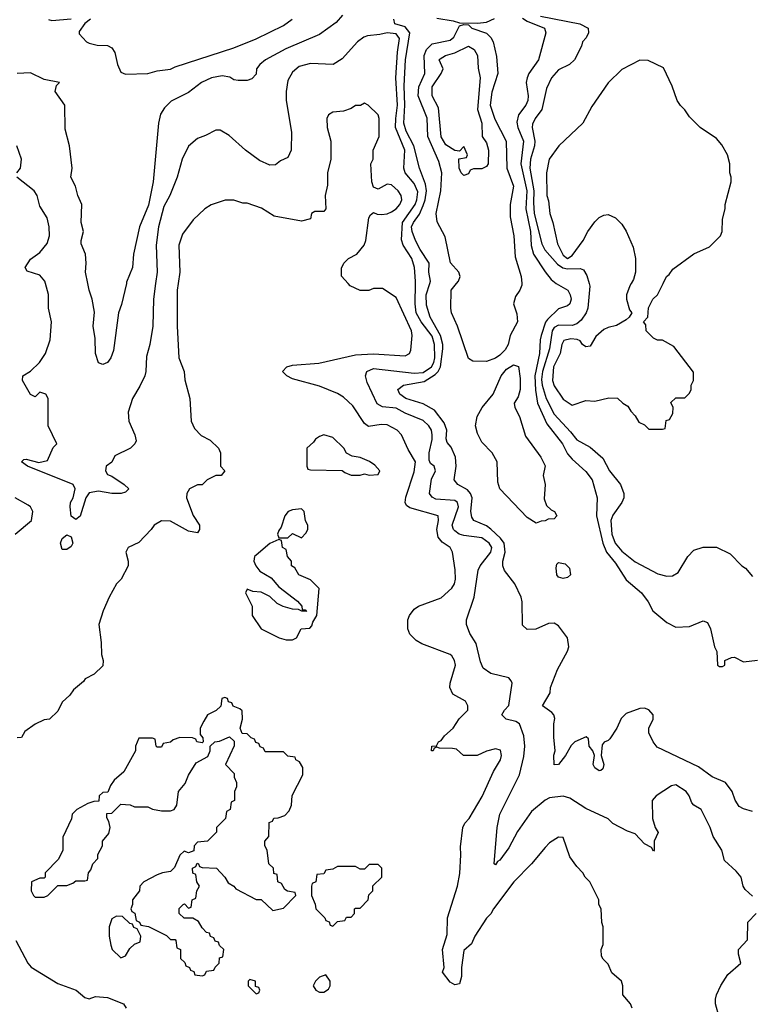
# Model space of a CAD drawing. Header units: inches. Extents: x 2348352 to 2479776, y 460422 to 613655.
# Tile 463 of 590: x 2431261 to 2434504, y 556808 to 561168. Entities that reach past the tile are written whole.
import ezdxf

# ---------------------------------------------------------------- set-up
doc = ezdxf.new("R2010")
doc.units = ezdxf.units.IN
doc.header["$MEASUREMENT"] = 0
doc.layers.add('C4535', color=7, linetype='Continuous')
doc.layers.add('C4536', color=7, linetype='Continuous')

msp = doc.modelspace()

# ---------------------------------------------------------------- linework, layer by layer
at = {"layer": 'C4535', "color": 4}
for points, elevation in [([(2431963.3, 560000), (2431958.8, 559970), (2431958.8, 559810), (2431967.3, 559670), (2431990.6, 559610), (2431993.7, 559573.7), (2432016, 559490), (2432022, 559390), (2432036.9, 559356.9), (2432066, 559326), (2432105.4, 559305.4), (2432142, 559270), (2432152, 559250), (2432152, 559190), (2432171.3, 559170), (2432154, 559150), (2432130, 559149), (2432092, 559130), (2432070, 559108), (2432050, 559108), (2432014, 559090), (2432002, 559070), (2432001, 559050), (2432030, 558972), (2432058.8, 558930), (2432058.8, 558910), (2432050, 558895.3), (2432010, 558902.7), (2431930, 558946.6), (2431890, 558949.2), (2431858, 558930), (2431844.7, 558910), (2431790, 558853.2), (2431742, 558830), (2431731.3, 558810), (2431742, 558770), (2431742, 558750), (2431711.3, 558690), (2431691.1, 558668.9), (2431658, 558610), (2431631.3, 558550), (2431612, 558490), (2431622, 558410), (2431623.6, 558356.4), (2431632, 558330), (2431630, 558306), (2431590.9, 558269.1), (2431551.6, 558248.4), (2431543.6, 558236.4), (2431499.6, 558200.4), (2431483.6, 558176.4), (2431450, 558146), (2431430, 558106), (2431394, 558070), (2431370, 558068), (2431330, 558048), (2431284.5, 558015.5), (2431270, 557988.7), (2431250, 557988)], 72), ([(2431863.9, 560000), (2431854.8, 559930), (2431850.8, 559810), (2431838, 559730), (2431823.5, 559676.5), (2431821, 559610), (2431816, 559590), (2431794.4, 559545.6), (2431762, 559490), (2431742, 559430), (2431744.7, 559390), (2431772, 559330), (2431776.9, 559303.1), (2431772, 559290), (2431752, 559270), (2431683.5, 559236.5), (2431670, 559208), (2431644.7, 559190), (2431642, 559170), (2431650, 559154), (2431670, 559146), (2431724.7, 559110), (2431744.7, 559090), (2431730, 559075.3), (2431710.6, 559069.4), (2431670, 559069.4), (2431610, 559079.5), (2431570, 559072), (2431554.9, 559050), (2431530, 558968.7), (2431510, 558954), (2431490, 558968.7), (2431485.1, 559010), (2431487.3, 559030), (2431498.4, 559050), (2431507.6, 559090), (2431498, 559110), (2431295.3, 559190), (2431268.7, 559210), (2431280.2, 559219.8), (2431290, 559221), (2431346.8, 559206.8), (2431384.7, 559215.3), (2431410, 559274), (2431426, 559290), (2431388, 559370), (2431388, 559490), (2431378, 559510), (2431350, 559518), (2431330, 559498), (2431310, 559508), (2431274, 559570), (2431275.3, 559590), (2431310, 559611), (2431348.7, 559650), (2431375.3, 559690), (2431396, 559750), (2431402.7, 559830), (2431389.2, 559890), (2431388.9, 559951.1), (2431375.4, 560000)], 68), ([(2431734.1, 560000), (2431713.2, 559906.8), (2431698.8, 559870), (2431677.7, 559702.3), (2431665.3, 559670), (2431650, 559649.5), (2431630, 559640.9), (2431610, 559649), (2431596.9, 559690), (2431596.6, 559756.6), (2431587, 559810), (2431592.5, 559872.5), (2431582.7, 559930), (2431569.2, 559970), (2431563, 560000)], 64), ([(2433975.3, 556790), (2433968, 556810), (2433935.3, 556850), (2433934, 556890), (2433928.7, 556910), (2433886.3, 556946.3), (2433870, 556986), (2433847.3, 557007.3), (2433840.4, 557020.4), (2433838, 557050), (2433847.3, 557072.7), (2433848, 557150), (2433842, 557170), (2433838, 557230), (2433828.9, 557248.9), (2433828, 557270), (2433788, 557350), (2433768, 557370), (2433758, 557390), (2433730, 557418), (2433700.2, 557460.2), (2433670, 557546), (2433650, 557548), (2433610, 557522), (2433590, 557502), (2433530, 557429), (2433450.8, 557350), (2433361, 557230), (2433350, 557208.7), (2433330.7, 557189.3), (2433278, 557110), (2433264, 557076), (2433230, 557046), (2433219.1, 556970), (2433219.1, 556930), (2433210, 556898), (2433190, 556894), (2433170, 556905.2), (2433135.3, 556950), (2433142, 556970), (2433135.3, 557050), (2433156.4, 557116.4), (2433158, 557190), (2433201.2, 557330), (2433212.5, 557387.5), (2433217.2, 557470), (2433214.6, 557505.4), (2433225.2, 557590), (2433234, 557610), (2433253.2, 557630), (2433311.5, 557728.5), (2433361.5, 557838.5), (2433392.7, 557890), (2433397.2, 557910), (2433392.9, 557932.9), (2433370, 557939), (2433330, 557928.7), (2433288.9, 557908.9), (2433228.9, 557908.9), (2433198, 557938), (2433180.2, 557940.2), (2433122, 557942), (2433110, 557946), (2433098, 557942), (2433094, 557930), (2433086, 557930), (2433088, 557950), (2433108.4, 557951.6), (2433118, 557970), (2433130, 557976), (2433143.6, 557996.4), (2433182, 558030), (2433208.9, 558071.1), (2433248, 558110), (2433248, 558130), (2433238, 558150), (2433181.2, 558181.2), (2433168, 558210), (2433168.7, 558230), (2433192.3, 558310), (2433189.2, 558330), (2433177.2, 558350), (2433170, 558357.2), (2433043.2, 558403.2), (2433018, 558418), (2432990, 558446), (2432982, 558470), (2432982, 558510), (2432988.7, 558530), (2433010, 558558), (2433029.4, 558570.6), (2433130, 558607.3), (2433177.2, 558650), (2433189.2, 558670), (2433192.3, 558690), (2433192.1, 558732.1), (2433179, 558810), (2433168.7, 558830), (2433133.6, 558853.6), (2433115.6, 558875.6), (2433109.6, 558910), (2433117, 558950), (2433116, 558970), (2432990, 559006), (2432976, 559016), (2432969.3, 559029.3), (2432973.2, 559053.2), (2433010, 559166), (2433015.1, 559210), (2432983.9, 559263.9), (2432954, 559330), (2432934, 559350), (2432890, 559374), (2432864.1, 559375.9), (2432806.8, 559366.8), (2432790, 559379), (2432737.7, 559457.7), (2432696.1, 559496.1), (2432670, 559512), (2432590, 559545.2), (2432470, 559578), (2432446, 559590), (2432426, 559610), (2432446, 559630), (2432470, 559638), (2432587.5, 559647.5), (2432750, 559683.8), (2432830, 559688.4), (2432970, 559679.1), (2432989, 559690), (2432995.5, 559704.5), (2433001.2, 559770), (2432998, 559790), (2432930, 559938), (2432870, 559978), (2432830, 559978), (2432808.4, 559968.4), (2432770, 559968), (2432726, 559990), (2432716.9, 560000)], 72), ([(2434510, 557286), (2434476.4, 557316.4), (2434468, 557330), (2434459, 557370), (2434437.5, 557397.5), (2434384.7, 557444.7), (2434374, 557490), (2434335.3, 557550), (2434322, 557590), (2434282, 557670), (2434249.4, 557689.4), (2434240.2, 557700.2), (2434228.7, 557730), (2434215.3, 557750), (2434170, 557779), (2434150, 557775.3), (2434082, 557730), (2434064.7, 557710), (2434066, 557630), (2434078, 557590), (2434091.3, 557568.7), (2434074, 557530), (2434074, 557490), (2434070, 557486), (2434062, 557502), (2434030, 557518), (2433990, 557562), (2433954.6, 557574.6), (2433890, 557608), (2433868.9, 557628.9), (2433770, 557675.3), (2433700.2, 557720.2), (2433670, 557729.2), (2433610, 557721.2), (2433590, 557711.8), (2433530, 557662), (2433467.9, 557572.1), (2433430, 557500.9), (2433390, 557445.2), (2433379.6, 557440.4), (2433370, 557425.2), (2433364, 557430), (2433377.2, 557590), (2433389.3, 557650), (2433475.9, 557824.1), (2433495.3, 557904.7), (2433499.6, 557950), (2433495.9, 557995.9), (2433477.2, 558050), (2433460.1, 558060.1), (2433418, 558070), (2433399, 558090), (2433409.6, 558110.4), (2433429.4, 558130.6), (2433444, 558230), (2433440.2, 558240.2), (2433430, 558254), (2433350, 558273.2), (2433316, 558296), (2433304.1, 558324.1), (2433284.8, 558404.8), (2433257.2, 558450), (2433242, 558490), (2433242, 558510), (2433276, 558610), (2433292.7, 558730), (2433302.7, 558750), (2433349.5, 558810), (2433353.3, 558830), (2433342.9, 558850), (2433310, 558874), (2433230, 558883.1), (2433209.4, 558890), (2433190, 558903.6), (2433183.6, 558910), (2433178, 558930), (2433206.6, 559010), (2433202, 559030), (2433190, 559038.7), (2433105.1, 559045.1), (2433090, 559053.2), (2433078, 559070), (2433087.2, 559132.8), (2433104, 559170), (2433098, 559190), (2433082.5, 559202.5), (2433076.6, 559216.6), (2433076.9, 559250), (2433089.3, 559309.3), (2433089.4, 559329.4), (2433086, 559350), (2433075.1, 559370), (2433050, 559393.6), (2432970, 559426), (2432930, 559447.6), (2432870, 559453), (2432846, 559466), (2432801.7, 559561.7), (2432794.5, 559590), (2432799.3, 559610), (2432830, 559623.1), (2433010, 559602.4), (2433050, 559606), (2433086.6, 559630), (2433097.4, 559650), (2433101.2, 559670), (2433099.8, 559730), (2433090, 559766.6), (2433040.4, 559830), (2433019.1, 559870), (2433013.5, 559910), (2433016.1, 560000)], 68), ([(2434510, 557662), (2434470, 557673.2), (2434450, 557684), (2434432.1, 557712.1), (2434419.3, 557750), (2434389.5, 557789.5), (2434330, 557815.1), (2434270, 557859), (2434086.9, 557946.9), (2434069.4, 557970), (2434049.4, 558010), (2434049.6, 558030.4), (2434069.4, 558070), (2434069.3, 558090), (2434050, 558112), (2434030, 558119.5), (2434010, 558118), (2433950, 558095.1), (2433926.7, 558073.3), (2433907.3, 558030), (2433876.8, 557983.2), (2433870, 557975.3), (2433851.6, 557968.4), (2433843.6, 557956.4), (2433838, 557910), (2433850.4, 557870), (2433846, 557850), (2433836.7, 557843.3), (2433830, 557840.9), (2433810, 557855.3), (2433803.7, 557870), (2433809, 557910), (2433802, 557930), (2433786, 557950), (2433783.1, 557983.1), (2433771.9, 557991.9), (2433722, 557970), (2433705.7, 557954.3), (2433680.5, 557910), (2433650, 557869.3), (2433630, 557868), (2433629.5, 557910.5), (2433635.1, 557930), (2433628.9, 557991.1), (2433629, 558050), (2433633.6, 558073.6), (2433629, 558090), (2433620.2, 558100.2), (2433579, 558130), (2433612.9, 558187.1), (2433614, 558210), (2433645.2, 558290), (2433690, 558372), (2433696, 558390), (2433689.3, 558430), (2433650, 558484), (2433630, 558496), (2433605.4, 558494.6), (2433548.4, 558468.4), (2433510, 558468), (2433490, 558486), (2433488.7, 558590), (2433484, 558610), (2433456, 558670), (2433410, 558729.3), (2433402.4, 558750), (2433402.4, 558770), (2433413.7, 558810), (2433408.3, 558850), (2433392.2, 558872.2), (2433350, 558911.5), (2433330, 558926), (2433274, 558950), (2433265.1, 558965.1), (2433261.6, 558990), (2433266.6, 559050), (2433259.7, 559070), (2433246, 559086), (2433204, 559110), (2433186.6, 559130), (2433196.3, 559190), (2433193, 559230), (2433174.2, 559274.2), (2433156.2, 559296.2), (2433151.7, 559311.7), (2433155.1, 559350), (2433143, 559383), (2433099.2, 559439.2), (2433050, 559466.3), (2432972.7, 559490), (2432946, 559510), (2432937.2, 559530), (2432962, 559550), (2433053.8, 559566.2), (2433103.4, 559596.6), (2433116.8, 559610), (2433127.1, 559630), (2433136.8, 559710), (2433136.8, 559730), (2433126.3, 559770), (2433080.4, 559850), (2433064.4, 559904.4), (2433063.5, 559950), (2433078.9, 560000)], 64), ([(2433487, 560000), (2433487.7, 559992.3), (2433478.8, 559970), (2433458.5, 559941.5), (2433450.6, 559910), (2433465.1, 559865.1), (2433468.4, 559830), (2433435.8, 559770), (2433426.7, 559730), (2433413.8, 559706.2), (2433390, 559682), (2433370, 559669.4), (2433330, 559654), (2433270, 559655.3), (2433250, 559668), (2433201.3, 559810), (2433175.6, 559870), (2433171.6, 559890), (2433174, 559970), (2433198, 560000)], 56), ([(2433638.5, 560000), (2433639.3, 559999.3), (2433690.4, 559970.4), (2433701.6, 559950), (2433706, 559930), (2433699.1, 559910), (2433690, 559900.9), (2433650, 559887), (2433600.1, 559839.9), (2433591.7, 559828.3), (2433572.3, 559770), (2433567.5, 559750), (2433565.8, 559690), (2433544.2, 559590), (2433547.2, 559527.2), (2433556.5, 559470), (2433597.6, 559377.6), (2433667.2, 559290), (2433690, 559246), (2433710, 559221.6), (2433770, 559167.7), (2433799.3, 559130), (2433820.5, 559050), (2433817.8, 558970), (2433846.4, 558850), (2433862, 558810), (2433901.5, 558761.5), (2433950, 558688), (2434017.3, 558630), (2434047.3, 558590), (2434067.7, 558550), (2434130, 558498), (2434170, 558477.3), (2434230, 558480.7), (2434290, 558506), (2434310, 558498), (2434322.8, 558470), (2434341, 558390), (2434351.3, 558370), (2434354, 558310), (2434363.6, 558303.6), (2434376.4, 558303.6), (2434386, 558310), (2434386, 558330), (2434416.4, 558343.6), (2434430, 558344.7), (2434470, 558324.7), (2434531.1, 558331.1)], 64), ([(2433784.9, 560000), (2433788.3, 559988.3), (2433779.5, 559890), (2433772.4, 559870), (2433750, 559837), (2433730, 559820.5), (2433710, 559813), (2433650, 559815.8), (2433630, 559805.1), (2433620.9, 559790), (2433610.2, 559710), (2433578.9, 559610), (2433574.8, 559574.8), (2433577.5, 559550), (2433594.3, 559490), (2433630, 559421.6), (2433703.1, 559343.1), (2433730, 559307.7), (2433790, 559274.8), (2433846.7, 559226.7), (2433875.5, 559170), (2433924.9, 559110), (2433939.1, 559070), (2433939.1, 559050), (2433930.4, 559029.6), (2433890, 558974), (2433881.6, 558950), (2433885.7, 558890), (2433900.4, 558850), (2433930, 558814), (2433990, 558766.8), (2434090, 558714), (2434130, 558704), (2434154.8, 558705.2), (2434180.2, 558719.8), (2434222, 558790), (2434250, 558818), (2434290, 558832), (2434350, 558832), (2434410, 558802), (2434462, 558750), (2434478.8, 558738.8), (2434510, 558702)], 68), ([(2433971.7, 560000), (2433966, 559990), (2433951.3, 559950), (2433951.3, 559930), (2433963.6, 559883.6), (2433974, 559870), (2433962, 559850), (2433950, 559838), (2433906.4, 559813.6), (2433870, 559805.2), (2433850, 559795.3), (2433815.3, 559764.7), (2433790, 559722), (2433770, 559719), (2433755.3, 559730), (2433745.6, 559745.6), (2433731.9, 559751.9), (2433704.7, 559755.3), (2433673.2, 559746.8), (2433664.9, 559730), (2433657.1, 559690), (2433627.6, 559630), (2433622.4, 559570), (2433630, 559546.8), (2433670, 559486.8), (2433710, 559461), (2433770, 559481), (2433810, 559478), (2433872.7, 559492.7), (2433911.6, 559491.6), (2433934, 559470), (2433956.9, 559456.9), (2433970, 559434), (2433990, 559414), (2434005.4, 559385.4), (2434030, 559374), (2434050, 559354), (2434110, 559354), (2434122, 559358), (2434127.3, 559392.7), (2434142, 559398), (2434156.4, 559423.6), (2434158, 559450), (2434147.3, 559472.7), (2434170, 559494), (2434210, 559494), (2434230, 559514), (2434238, 559530), (2434238, 559550), (2434248, 559570), (2434247.3, 559607.3), (2434160.4, 559720.4), (2434110, 559748), (2434088.9, 559748.9), (2434070, 559758), (2434038, 559790), (2434036.4, 559816.4), (2434026, 559830), (2434046, 559850), (2434048.4, 559891.6), (2434068, 559930), (2434088, 559950), (2434113, 560000)], 72), ([(2431242, 558890), (2431314, 558950), (2431319, 558990), (2431308.7, 559010), (2431298.6, 559018.6), (2431242, 559050)], 72), ([(2434361.2, 556750), (2434345.2, 556810), (2434345.2, 556830), (2434349.2, 556850), (2434369.6, 556890.4), (2434400.5, 556939.5), (2434458, 556990), (2434448, 557030), (2434448, 557050), (2434487.3, 557092.7), (2434488.4, 557171.6), (2434526, 557210)], 68), ([(2431244, 557090), (2431297.3, 556990), (2431312.5, 556972.5), (2431430, 556899.1), (2431511.3, 556870), (2431550, 556838), (2431570, 556831.3), (2431598, 556842), (2431650, 556837.3), (2431722, 556810), (2431734, 556790)], 72)]:
    msp.add_lwpolyline(points, dxfattribs=dict(at, elevation=elevation))
for points, elevation in [([(2433550, 558938), (2433510, 558962.7), (2433389, 559090), (2433380.2, 559120.2), (2433378, 559210), (2433355.1, 559250), (2433310, 559297.2), (2433290, 559335.3), (2433280.9, 559370), (2433289.6, 559410), (2433311.8, 559450), (2433359.6, 559510), (2433395.1, 559590), (2433419.4, 559620.6), (2433450, 559639.3), (2433471.5, 559631.5), (2433479, 559579), (2433479, 559530), (2433470, 559497.2), (2433453, 559470), (2433455.5, 559450), (2433476.4, 559410), (2433503, 559323), (2433570.6, 559230), (2433590, 559192), (2433582, 559150), (2433590.7, 559109.3), (2433585.5, 559045.5), (2433596, 559016), (2433616.9, 558996.9), (2433632, 558990), (2433642, 558970), (2433630, 558958), (2433603.6, 558956.4), (2433590, 558948), (2433572.7, 558947.3)], 56), ([(2432610, 559328.7), (2432590, 559322), (2432572, 559310), (2432563.6, 559296.4), (2432534, 559270), (2432534, 559190), (2432538, 559178), (2432550, 559174), (2432690, 559172), (2432702, 559162), (2432731.1, 559151.1), (2432770, 559151), (2432790, 559156), (2432810, 559151.3), (2432850, 559154), (2432858, 559170), (2432835.5, 559195.5), (2432812, 559212), (2432770, 559229), (2432734.6, 559234.6), (2432710, 559248), (2432698, 559270), (2432650, 559318)], 76), ([(2432510, 559002), (2432470, 558997.2), (2432452, 558990), (2432436, 558970), (2432419.8, 558920.2), (2432410, 558906), (2432404.7, 558890), (2432410, 558874), (2432450, 558874), (2432470, 558892), (2432510, 558874), (2432530, 558894), (2432538, 558910), (2432538, 558930), (2432528.4, 558948.4), (2432522, 558990)], 76), ([(2431470, 558821.2), (2431450, 558822), (2431442.7, 558850), (2431449.6, 558870.4), (2431470, 558886.8), (2431490, 558878), (2431496.3, 558850), (2431490, 558835.3)], 68), ([(2432410, 558866), (2432370, 558848), (2432310, 558797.2), (2432302.8, 558790), (2432298.8, 558770), (2432307.3, 558750), (2432326.4, 558726.4), (2432375.5, 558695.5), (2432410, 558656), (2432493.2, 558593.2), (2432512, 558570), (2432514, 558554), (2432526, 558554), (2432532.7, 558547.3), (2432512, 558548), (2432496.4, 558556.4), (2432470, 558557.2), (2432429.3, 558569.3), (2432403.2, 558583.2), (2432370, 558614), (2432332.1, 558632.1), (2432295.3, 558635.3), (2432270, 558646), (2432262, 558630), (2432291.1, 558571.1), (2432292, 558530), (2432332, 558470), (2432410.9, 558430.9), (2432442, 558422), (2432470, 558421), (2432488, 558430), (2432509.1, 558470.9), (2432547.3, 558472.7), (2432556.4, 558483.6), (2432560.4, 558499.6), (2432578, 558530), (2432588.4, 558648.4), (2432550, 558688), (2432498, 558710), (2432480.4, 558740.4), (2432466, 558750), (2432466, 558770), (2432448, 558790), (2432442, 558822), (2432426, 558830), (2432422, 558862)], 76), ([(2433670, 558692.7), (2433650, 558699.3), (2433642, 558710), (2433639.3, 558740.7), (2433642.7, 558757.3), (2433650, 558764.7), (2433678.5, 558758.5), (2433698.5, 558738.5), (2433702.8, 558710), (2433690, 558697.2)], 56), ([(2432170, 558166), (2432158, 558162), (2432152.7, 558127.3), (2432131.6, 558108.4), (2432094, 558090), (2432078, 558062), (2432062, 558030), (2432062, 558002), (2432072.7, 557987.3), (2432074, 557970), (2432070, 557966), (2432046, 557970), (2432042, 557982), (2432028, 557988), (2431971.1, 557988.9), (2431941, 557979), (2431930, 557968), (2431898, 557962), (2431890, 557946), (2431870, 557946), (2431866, 557950), (2431862, 557982), (2431850, 557986), (2431790, 557986), (2431774, 557950), (2431774, 557930), (2431723.6, 557836.4), (2431679.6, 557800.4), (2431663.6, 557776.4), (2431652.7, 557747.3), (2431630, 557746), (2431614, 557730), (2431612.7, 557707.3), (2431590, 557706), (2431563.6, 557696.4), (2431514, 557670), (2431494, 557650), (2431491.6, 557628.4), (2431452.7, 557547.3), (2431452, 557490), (2431434, 557450), (2431374, 557390), (2431374, 557370), (2431370, 557366), (2431350, 557366), (2431314, 557350), (2431312, 557310), (2431322, 557290), (2431330, 557282), (2431370, 557282), (2431386, 557290), (2431430, 557334), (2431470, 557334), (2431496.4, 557343.6), (2431510, 557354), (2431550, 557354), (2431562, 557358), (2431566, 557390), (2431576.4, 557403.6), (2431586, 557430), (2431607.3, 557452.7), (2431608.4, 557471.6), (2431628, 557510), (2431628, 557530), (2431656.4, 557563.6), (2431662, 557590), (2431656.4, 557616.4), (2431647.3, 557632.7), (2431647.3, 557652.7), (2431670, 557654), (2431710, 557694), (2431751.1, 557691.1), (2431770, 557682), (2431830, 557682), (2431850, 557672), (2431890, 557664.7), (2431930, 557664.7), (2431946, 557670), (2431958, 557690), (2431965.2, 557750), (2431994.5, 557785.5), (2432010, 557822), (2432043.1, 557876.9), (2432094.6, 557905.4), (2432106, 557930), (2432106, 557950), (2432126, 557970), (2432147.3, 557972.7), (2432191.6, 557991.6), (2432212.7, 557972.7), (2432212.7, 557952.7), (2432174, 557870), (2432212, 557830), (2432212.7, 557812.7), (2432222, 557790), (2432222, 557770), (2432214, 557750), (2432214, 557710), (2432198, 557702), (2432194, 557670), (2432178, 557662), (2432174, 557630), (2432134, 557590), (2432134, 557570), (2432094, 557530), (2432050, 557526), (2432034, 557510), (2432032.7, 557487.3), (2432010, 557478), (2431990, 557486), (2431971.6, 557468.4), (2431946.8, 557413.2), (2431930, 557395.3), (2431894, 557390), (2431870, 557381.2), (2431812, 557350), (2431794, 557330), (2431792, 557310), (2431762, 557270), (2431762, 557250), (2431754, 557230), (2431758, 557218), (2431771.6, 557211.6), (2431778, 557178), (2431792, 557172), (2431798, 557158), (2431831.6, 557151.6), (2431911.6, 557111.6), (2431930, 557094), (2431950, 557094), (2431954, 557090), (2431958, 557058), (2431974, 557050), (2431974, 557010), (2431992.7, 556992.7), (2431998, 556978), (2432014, 556970), (2432018, 556958), (2432032.7, 556952.7), (2432038, 556938), (2432070, 556934), (2432082, 556938), (2432090, 556954), (2432122, 556958), (2432127.3, 556972.7), (2432146, 556990), (2432147.3, 557012.7), (2432162, 557018), (2432166, 557050), (2432147.3, 557067.3), (2432142, 557082), (2432127.3, 557087.3), (2432122, 557102), (2432107.3, 557107.3), (2432102, 557122), (2432090, 557126), (2432070, 557146), (2432054.6, 557174.6), (2432028.4, 557188.4), (2431990, 557188.7), (2431968, 557210), (2431968.4, 557231.6), (2431986, 557250), (2431992, 557252), (2432010, 557234), (2432022, 557238), (2432026, 557270), (2432042, 557278), (2432046, 557310), (2432058, 557330), (2432046, 557350), (2432042, 557382), (2432028.4, 557388.4), (2432028, 557410), (2432042, 557418), (2432047.3, 557432.7), (2432054, 557430), (2432058, 557418), (2432070, 557414), (2432134, 557410), (2432171.1, 557371.1), (2432185.4, 557345.4), (2432211.1, 557331.1), (2432219.6, 557319.6), (2432310, 557272), (2432331.6, 557271.6), (2432383.6, 557223.6), (2432430, 557234), (2432486, 557290), (2432482, 557302), (2432448.4, 557308.4), (2432436.4, 557316.4), (2432422, 557342), (2432406, 557350), (2432402, 557382), (2432387.3, 557387.3), (2432386, 557410), (2432366, 557430), (2432358, 557490), (2432348, 557510), (2432348, 557530), (2432366, 557550), (2432367.3, 557612.7), (2432382, 557618), (2432388.4, 557631.6), (2432407.3, 557632.7), (2432436.4, 557643.6), (2432456.4, 557663.6), (2432466, 557690), (2432468.4, 557731.6), (2432516.4, 557823.6), (2432516.4, 557856.4), (2432502, 557882), (2432486, 557890), (2432482, 557902), (2432450, 557906), (2432430, 557926), (2432350, 557926), (2432342, 557942), (2432327.3, 557947.3), (2432322, 557962), (2432307.3, 557967.3), (2432302, 557982), (2432287.3, 557987.3), (2432270, 558006), (2432247.3, 558007.3), (2432238, 558030), (2432248.7, 558070), (2432247.3, 558107.3), (2432236.4, 558116.4), (2432207.3, 558127.3), (2432202, 558142), (2432187.3, 558147.3), (2432182, 558162)], 76), ([(2432850, 557426), (2432810, 557426), (2432790, 557406), (2432770, 557406), (2432750, 557418), (2432670, 557418), (2432650, 557406), (2432618, 557402), (2432610, 557386), (2432578, 557382), (2432574, 557350), (2432558, 557342), (2432554, 557330), (2432554, 557290), (2432571.6, 557251.6), (2432574, 557230), (2432614, 557190), (2432618, 557178), (2432632.7, 557172.7), (2432638, 557158), (2432650, 557154), (2432670, 557174), (2432702, 557178), (2432710, 557194), (2432730, 557194), (2432746, 557210), (2432746, 557230), (2432750, 557234), (2432770, 557234), (2432806, 557270), (2432808.4, 557291.6), (2432826, 557310), (2432827.3, 557332.7), (2432866, 557370), (2432866, 557410)], 76), ([(2431690, 557198), (2431670, 557186), (2431658, 557150), (2431658, 557110), (2431664.7, 557070), (2431672, 557050), (2431710, 557014), (2431730, 557022), (2431750, 557054), (2431770, 557074), (2431795.3, 557084.7), (2431798, 557110), (2431782, 557142), (2431768, 557148), (2431762, 557162), (2431750, 557166), (2431716.4, 557196.4)], 76), ([(2432282, 556918), (2432274, 556910), (2432274, 556890), (2432310, 556854), (2432322, 556858), (2432326, 556870), (2432322, 556882), (2432306, 556886), (2432306, 556910)], 76), ([(2432618, 556938), (2432590, 556928), (2432572, 556910), (2432562, 556890), (2432574, 556870), (2432590, 556862), (2432610, 556862), (2432630, 556874), (2432638, 556890), (2432638, 556910)], 76)]:
    msp.add_lwpolyline(points, close=True, dxfattribs=dict(at, elevation=elevation))
at = {"layer": 'C4536', "color": 4}
for points, elevation in [([(2432692.7, 561187.3), (2432663.8, 561156.2), (2432590, 561101.6), (2432441.4, 561038.6), (2432351, 560990), (2432326, 560970), (2432311.3, 560950), (2432310, 560926), (2432290, 560906), (2432270, 560898), (2432230, 560898), (2432210, 560902), (2432192.7, 560912.7), (2432158.7, 560918.7), (2432111.3, 560910), (2432066.8, 560890), (2432010, 560845.2), (2431932.8, 560807.2), (2431902.8, 560777.2), (2431886, 560750), (2431876.4, 560710), (2431852.9, 560450), (2431832.8, 560347.2), (2431793, 560250), (2431766.4, 560130), (2431762, 560070), (2431735.2, 560004.8), (2431734.1, 560000)], 64), ([(2431389.4, 561169.4), (2431404.1, 561164.1), (2431490, 561172.3)], 56), ([(2431575.3, 561170), (2431549.4, 561150.6), (2431524.7, 561115.3), (2431524.7, 561104.7), (2431558, 561070), (2431570, 561064), (2431605.4, 561054.6), (2431650, 561054), (2431670, 561044), (2431682.5, 561022.5), (2431695.1, 560970), (2431710, 560935.3), (2431730, 560926), (2431830, 560929.6), (2431870, 560940.7), (2431930, 560948.2), (2431950, 560959.7), (2432210, 561043.5), (2432310, 561083.1), (2432430, 561142.7), (2432468.7, 561170)], 56), ([(2433078.9, 560000), (2433082, 560010), (2433075.4, 560050), (2433075.6, 560090), (2433035.8, 560150), (2433016.3, 560190), (2433001, 560230), (2432998.5, 560250), (2433007.1, 560270), (2433033.1, 560306.9), (2433050, 560344.4), (2433059.1, 560370), (2433064.6, 560410), (2433060, 560440), (2433032.8, 560510), (2433007.8, 560610), (2432974.9, 560674.9), (2432964.4, 560710), (2432969, 560790), (2432964.8, 560875.2), (2432970.7, 560990), (2432990.7, 561110), (2432970, 561135.6), (2432924, 561150), (2432919, 561170)], 64), ([(2433198, 560000), (2433206, 560010), (2433213, 560030), (2433207.8, 560050), (2433170.9, 560090.9), (2433146.5, 560206.5), (2433112, 560272), (2433106.8, 560310), (2433128.2, 560410), (2433132, 560490), (2433119.5, 560539.5), (2433069.8, 560650), (2433067.6, 560732.4), (2433027.4, 560830), (2433029.8, 560870), (2433056.4, 560930), (2433054.5, 561010), (2433064, 561036), (2433090, 561061.6), (2433170, 561076.5), (2433186, 561090), (2433210, 561141), (2433230, 561146.8), (2433250, 561144.7), (2433264.7, 561130), (2433330, 561108), (2433348.9, 561088.9), (2433359.5, 561070), (2433374.9, 561005.1), (2433380.3, 560930), (2433353.6, 560846.4), (2433346.5, 560790), (2433366.7, 560726.7), (2433417.6, 560630), (2433420.8, 560510), (2433450.2, 560430), (2433434.7, 560350), (2433435.2, 560295.2), (2433451.6, 560210), (2433457.3, 560117.3), (2433484.4, 560030), (2433487, 560000)], 56), ([(2433110, 561174.4), (2433182.6, 561162.6), (2433210, 561153.6), (2433290, 561152.6), (2433330, 561157.4), (2433366.3, 561173.7)], 56), ([(2433490, 561174.7), (2433510, 561161.3), (2433587.3, 561130), (2433594, 561110), (2433560.4, 560990), (2433518.4, 560930), (2433510.4, 560910), (2433506.7, 560890), (2433515.5, 560830), (2433513.4, 560810), (2433504.9, 560790), (2433472.9, 560747.1), (2433465.5, 560714.5), (2433469.1, 560690), (2433494.9, 560630), (2433482.2, 560530), (2433508.8, 560410), (2433504.6, 560330), (2433525.7, 560230), (2433527.9, 560167.9), (2433539.1, 560130), (2433590, 560050.6), (2433617.5, 560017.5), (2433638.5, 560000)], 64), ([(2433570, 561183.2), (2433744.7, 561150), (2433781, 561130), (2433782.8, 561110), (2433772.7, 561087.3), (2433756, 561070), (2433751, 561050), (2433721, 560990), (2433698, 560970), (2433650, 560945.2), (2433619.1, 560910), (2433596.7, 560863.3), (2433575.5, 560770), (2433546, 560730), (2433534.2, 560705.8), (2433532.4, 560690), (2433544.9, 560630), (2433543.1, 560610), (2433524.9, 560550), (2433522.4, 560510), (2433539.7, 560410), (2433538, 560358), (2433542.2, 560310), (2433575.6, 560175.6), (2433589.1, 560149.1), (2433645.7, 560085.7), (2433668.5, 560068.5), (2433690, 560063.9), (2433746.2, 560066.2), (2433759.9, 560059.9), (2433774.6, 560034.6), (2433784.9, 560000)], 68), ([(2433016.1, 560000), (2433016.3, 560010), (2433011.2, 560070), (2432999.7, 560110), (2432960.5, 560170), (2432952.9, 560192.9), (2432958.5, 560270), (2433014.2, 560350), (2433022, 560370), (2433025.7, 560405.7), (2433010, 560442), (2432969.6, 560490), (2432963.6, 560510), (2432968, 560590), (2432927.6, 560690), (2432927.8, 560730), (2432935.9, 560790), (2432928.4, 560910), (2432935.6, 561024.4), (2432945.1, 561085.1), (2432930, 561105.1), (2432890, 561109.6), (2432858.3, 561101.7), (2432803.4, 561096.6), (2432786, 561090), (2432758, 561070), (2432690, 560995.3), (2432650.7, 560969.3), (2432550, 560974), (2432499.8, 560960.2), (2432470, 560935.3), (2432450, 560898), (2432442, 560850), (2432442, 560810), (2432466.8, 560670), (2432464.7, 560590), (2432450, 560558), (2432416.9, 560543.1), (2432395.3, 560524.7), (2432370, 560524), (2432324.1, 560544.1), (2432262, 560590), (2432190, 560655.3), (2432150, 560678), (2432130, 560678), (2432085.4, 560654.6), (2432050, 560642), (2432010, 560608), (2431981, 560550), (2431958.8, 560470), (2431926.8, 560390), (2431899.9, 560340.1), (2431877, 560250), (2431867, 560170), (2431870.3, 560049.7), (2431863.9, 560000)], 68), ([(2434113, 560000), (2434128, 560030), (2434140.4, 560039.6), (2434156.4, 560063.6), (2434250, 560131.3), (2434318, 560162), (2434368, 560210), (2434375.3, 560230), (2434376.4, 560283.6), (2434388.4, 560331.6), (2434388.7, 560350), (2434415.3, 560450), (2434415.3, 560470), (2434408.7, 560490), (2434408.7, 560530), (2434398, 560570), (2434373.6, 560613.6), (2434350, 560642), (2434278, 560690), (2434230, 560738), (2434210, 560768), (2434190, 560788), (2434175.3, 560810), (2434152.9, 560872.9), (2434114.6, 560954.6), (2434047.3, 560987.3), (2434010, 560988), (2433930, 560948), (2433870, 560888), (2433796.9, 560783.1), (2433758, 560710), (2433650.6, 560609.4), (2433608, 560550), (2433596.3, 560490), (2433597.3, 560390), (2433605.2, 560365.2), (2433610.8, 560310), (2433624.9, 560270), (2433644.5, 560175.5), (2433670, 560125.5), (2433690, 560110.7), (2433710, 560124), (2433759, 560190), (2433779, 560230), (2433810, 560272), (2433830, 560292), (2433850, 560302), (2433870, 560304.7), (2433902, 560290), (2433930, 560262), (2433950, 560232), (2433979.8, 560159.8), (2433991, 560110), (2433991.3, 560050), (2433982, 560018), (2433971.7, 560000)], 72), ([(2431563, 560000), (2431552.7, 560050), (2431556, 560090), (2431553.2, 560130), (2431534.6, 560174.6), (2431534, 560190), (2431544, 560230), (2431534, 560270), (2431537.2, 560350), (2431519, 560390), (2431508.7, 560430), (2431488, 560470), (2431494, 560510), (2431482, 560610), (2431463.2, 560683.2), (2431460.9, 560790), (2431419, 560850), (2431424, 560876), (2431438, 560890), (2431370, 560902.7), (2431310, 560932), (2431250, 560929.5)], 64), ([(2432716.9, 560000), (2432687.3, 560032.7), (2432687.3, 560067.3), (2432698, 560090), (2432718, 560110), (2432755.3, 560130), (2432788.7, 560170), (2432795.3, 560190), (2432808.7, 560290), (2432816.4, 560303.6), (2432830, 560314), (2432846, 560306), (2432864.5, 560304.5), (2432890, 560308.2), (2432910, 560317.1), (2432929.3, 560330), (2432946, 560350), (2432954.5, 560370), (2432952, 560390), (2432939.3, 560410), (2432910, 560436), (2432890, 560439), (2432850, 560418), (2432830, 560426), (2432822, 560450), (2432818, 560530), (2432828, 560550), (2432828, 560590), (2432855.3, 560650), (2432855.3, 560730), (2432850, 560746), (2432806, 560790), (2432790, 560798), (2432771.6, 560788.4), (2432750, 560788), (2432730, 560775.3), (2432696.9, 560763.1), (2432650, 560758), (2432630, 560746), (2432622, 560730), (2432624.7, 560690), (2432641, 560630), (2432641, 560550), (2432626, 560490), (2432625.4, 560434.6), (2432616, 560390), (2432618, 560330), (2432610, 560318), (2432570, 560318), (2432554, 560310), (2432550, 560286), (2432510, 560275.3), (2432390, 560298), (2432332.9, 560332.9), (2432270, 560355.3), (2432250, 560355.3), (2432210, 560368.7), (2432171.6, 560368.4), (2432110, 560348.7), (2432082, 560330), (2432030, 560282), (2431982.5, 560217.5), (2431966.8, 560170), (2431970.8, 560050), (2431963.3, 560000)], 72), ([(2431249, 560490), (2431265.2, 560510), (2431269, 560550), (2431248.7, 560610)], 68), ([(2431375.4, 560000), (2431372.7, 560010), (2431350, 560037.2), (2431294, 560054), (2431285.2, 560070), (2431310, 560106.8), (2431350, 560136.3), (2431382.7, 560177.3), (2431393.6, 560210), (2431392.7, 560250), (2431382.7, 560290), (2431350, 560342), (2431339, 560390), (2431326, 560410), (2431249.2, 560470)], 68)]:
    msp.add_lwpolyline(points, dxfattribs=dict(at, elevation=elevation))
at = {"layer": 'C4536', "color": 4, "elevation": 52}
msp.add_lwpolyline([(2433230, 560478), (2433218, 560490), (2433208.7, 560510), (2433208.4, 560551.6), (2433242, 560558), (2433246, 560570), (2433230, 560606), (2433210, 560586), (2433190, 560588), (2433150, 560614), (2433130, 560648.7), (2433116.9, 560776.9), (2433089.2, 560830), (2433089.5, 560870), (2433129.4, 560930), (2433138, 560950), (2433121.2, 560990), (2433124.8, 560995.2), (2433148, 561010), (2433190, 561020.5), (2433250, 561050.4), (2433276, 561036), (2433290.4, 561010), (2433293, 560953), (2433302, 560910), (2433290.3, 560770), (2433310.4, 560710), (2433311, 560651), (2433330, 560622), (2433338.8, 560590), (2433338, 560530), (2433330, 560518), (2433310, 560508), (2433272.7, 560507.3), (2433258, 560502), (2433250, 560486)], close=True, dxfattribs=at)

doc.saveas('drawing.dxf')
